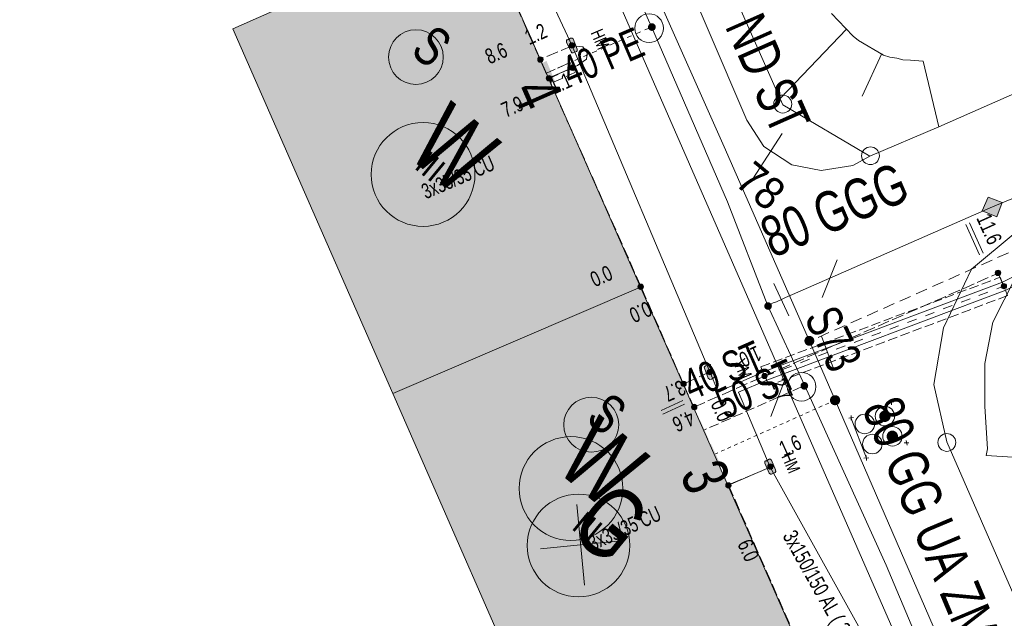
# Model space of a CAD drawing. Header units: metres. Extents: x -740 to 758, y -633 to 854.
# Tile 1039 of 1056: x 405 to 439, y 200 to 221. Entities that reach past the tile are written whole.
import ezdxf

# ---------------------------------------------------------------- set-up
doc = ezdxf.new("R2010")
doc.units = ezdxf.units.M
doc.header["$MEASUREMENT"] = 0
for name, pattern in [('125_125', [0.2496, 0.1248, -0.1248]), ('166_166', [0.3328, 0.1664, -0.1664]), ('333_125', [0.4576, 0.3328, -0.1248]), ('333_333', [0.6656, 0.3328, -0.3328]), ('416_125', [0.5408, 0.416, -0.1248]), ('416_208', [0.624, 0.416, -0.208])]:
    doc.linetypes.add(name, pattern=pattern)
for name, color, linetype in [('Gas.LOVION', 7, 'Continuous'), ('Grundkarte.LOVION', 7, 'Continuous'), ('Grundkarte_Text.LOVION', 7, 'Continuous'), ('Strom.LOVION', 7, 'Continuous'), ('StromBemass.LOVION', 7, 'Continuous'), ('Wasser.LOVION', 7, 'Continuous')]:
    doc.layers.add(name, color=color, linetype=linetype)
doc.styles.add('ERSTELLTER_STIL_1', font='arial.ttf')

msp = doc.modelspace()

# ---------------------------------------------------------------- hatches: boundary and pattern name
at = {"layer": 'Gas.LOVION', "linetype": 'Continuous', "lineweight": 13}
for points in [[(432.371, 209.959), (432.384, 209.977), (432.394, 209.996), (432.402, 210.016), (432.407, 210.038), (432.41, 210.059), (432.41, 210.081), (432.407, 210.102), (432.402, 210.124), (432.394, 210.144), (432.383, 210.163), (432.37, 210.18), (432.355, 210.196), (432.338, 210.21), (432.32, 210.222), (432.3, 210.231), (432.28, 210.237), (432.258, 210.241), (432.237, 210.243), (432.215, 210.241), (432.193, 210.237), (432.173, 210.23), (432.153, 210.221), (432.135, 210.209), (432.118, 210.195), (432.103, 210.179), (432.091, 210.162), (432.08, 210.143), (432.072, 210.122), (432.067, 210.101), (432.064, 210.08), (432.064, 210.058), (432.067, 210.036), (432.072, 210.015), (432.081, 209.995), (432.091, 209.976), (432.104, 209.959), (432.119, 209.943), (432.136, 209.929), (432.154, 209.917), (432.174, 209.908), (432.195, 209.901), (432.216, 209.897), (432.238, 209.896), (432.259, 209.898), (432.281, 209.902), (432.301, 209.909), (432.321, 209.918), (432.339, 209.93), (432.356, 209.944)], [(433.264, 207.885), (433.277, 207.902), (433.287, 207.922), (433.295, 207.942), (433.301, 207.963), (433.303, 207.985), (433.303, 208.006), (433.3, 208.028), (433.295, 208.049), (433.287, 208.069), (433.276, 208.088), (433.263, 208.106), (433.248, 208.122), (433.231, 208.136), (433.213, 208.147), (433.193, 208.157), (433.173, 208.163), (433.151, 208.167), (433.129, 208.169), (433.108, 208.167), (433.086, 208.163), (433.065, 208.156), (433.046, 208.147), (433.027, 208.135), (433.011, 208.121), (432.996, 208.105), (432.983, 208.088), (432.973, 208.068), (432.965, 208.048), (432.959, 208.027), (432.957, 208.005), (432.957, 207.984), (432.959, 207.962), (432.965, 207.941), (432.973, 207.921), (432.984, 207.901), (432.996, 207.884), (433.011, 207.868), (433.028, 207.854), (433.047, 207.843), (433.066, 207.833), (433.087, 207.827), (433.109, 207.823), (433.13, 207.821), (433.152, 207.823), (433.174, 207.827), (433.194, 207.834), (433.214, 207.843), (433.232, 207.855), (433.249, 207.869)], [(433.274, 207.888), (433.287, 207.906), (433.297, 207.925), (433.305, 207.946), (433.31, 207.967), (433.313, 207.988), (433.313, 208.01), (433.31, 208.032), (433.305, 208.053), (433.297, 208.073), (433.286, 208.093), (433.273, 208.11), (433.258, 208.126), (433.241, 208.14), (433.223, 208.152), (433.203, 208.161), (433.182, 208.168), (433.161, 208.172), (433.139, 208.173), (433.117, 208.171), (433.096, 208.167), (433.075, 208.16), (433.055, 208.151), (433.037, 208.139), (433.02, 208.125), (433.005, 208.109), (432.992, 208.092), (432.982, 208.072), (432.974, 208.052), (432.968, 208.031), (432.966, 208.009), (432.966, 207.987), (432.969, 207.966), (432.974, 207.945), (432.982, 207.924), (432.993, 207.905), (433.006, 207.888), (433.021, 207.872), (433.038, 207.858), (433.056, 207.846), (433.076, 207.837), (433.097, 207.83), (433.118, 207.826), (433.14, 207.825), (433.162, 207.826), (433.183, 207.83), (433.204, 207.837), (433.224, 207.847), (433.242, 207.858), (433.259, 207.872)], [(429.117, 205.789), (428.798, 206.482), (428.458, 206.331), (428.777, 205.638)]]:
    msp.add_hatch(color=7, dxfattribs=at).paths.add_polyline_path(points)
at = {"layer": 'Grundkarte.LOVION', "linetype": 'Continuous', "lineweight": 18}
for points in [[(417.691, 208.234), (426.343, 211.946), (420.678, 224.841), (415.586, 222.51), (412.102, 220.958)], [(426.343, 211.946), (417.691, 208.234), (423.172, 195.706), (431.812, 199.536)]]:
    msp.add_hatch(color=9, dxfattribs=at).paths.add_polyline_path(points)
at = {"layer": 'Strom.LOVION', "linetype": 'Continuous', "lineweight": 13}
for points in [[(423.762, 220.502), (423.914, 220.162), (423.93, 220.149), (423.933, 220.12), (423.991, 220.125), (424.106, 220.166), (424.132, 220.198), (424.126, 220.257), (423.988, 220.613), (423.956, 220.639), (423.897, 220.633), (423.799, 220.579), (423.783, 220.593), (423.757, 220.56)], [(423.343, 218.747), (422.923, 219.711), (422.724, 219.632), (423.144, 218.668)], [(428.57, 209.12), (428.708, 208.764), (428.756, 208.724), (428.815, 208.73), (428.913, 208.784), (428.926, 208.8), (428.955, 208.803), (428.95, 208.862), (428.798, 209.201), (428.782, 209.215), (428.779, 209.244), (428.721, 209.238), (428.606, 209.197), (428.567, 209.149)], [(430.683, 205.795), (430.834, 205.455), (430.883, 205.415), (430.912, 205.418), (431.039, 205.475), (431.066, 205.507), (431.06, 205.566), (430.909, 205.905), (430.86, 205.945), (430.831, 205.942), (430.72, 205.872), (430.704, 205.885), (430.677, 205.853)], [(429.623, 204.538), (429.204, 205.502), (428.992, 205.408), (429.411, 204.444)]]:
    msp.add_hatch(color=7, dxfattribs=at).paths.add_polyline_path(points)
at = {"layer": 'Strom.LOVION', "linetype": 'Continuous', "lineweight": 18}
for points in [[(435.029, 207.311), (435.044, 207.332), (435.056, 207.354), (435.065, 207.377), (435.071, 207.401), (435.074, 207.426), (435.074, 207.452), (435.071, 207.476), (435.064, 207.501), (435.055, 207.524), (435.043, 207.546), (435.028, 207.566), (435.011, 207.585), (434.991, 207.6), (434.97, 207.614), (434.947, 207.624), (434.923, 207.632), (434.899, 207.637), (434.874, 207.638), (434.849, 207.637), (434.824, 207.632), (434.8, 207.624), (434.777, 207.613), (434.756, 207.6), (434.737, 207.584), (434.72, 207.565), (434.705, 207.545), (434.693, 207.523), (434.684, 207.5), (434.678, 207.475), (434.675, 207.45), (434.675, 207.425), (434.678, 207.4), (434.684, 207.376), (434.694, 207.353), (434.706, 207.331), (434.721, 207.31), (434.738, 207.292), (434.757, 207.276), (434.779, 207.263), (434.801, 207.252), (434.825, 207.244), (434.85, 207.24), (434.875, 207.238), (434.9, 207.24), (434.925, 207.245), (434.949, 207.253), (434.971, 207.263), (434.992, 207.277), (435.012, 207.293)], [(434.931, 207.392), (434.936, 207.399), (434.94, 207.407), (434.944, 207.415), (434.946, 207.424), (434.947, 207.432), (434.947, 207.441), (434.946, 207.45), (434.943, 207.459), (434.94, 207.467), (434.936, 207.475), (434.931, 207.482), (434.925, 207.488), (434.918, 207.494), (434.91, 207.498), (434.902, 207.502), (434.894, 207.505), (434.885, 207.507), (434.876, 207.507), (434.867, 207.506), (434.859, 207.505), (434.85, 207.502), (434.842, 207.498), (434.835, 207.493), (434.828, 207.488), (434.822, 207.481), (434.817, 207.474), (434.813, 207.466), (434.809, 207.458), (434.807, 207.45), (434.806, 207.441), (434.806, 207.432), (434.807, 207.423), (434.81, 207.415), (434.813, 207.406), (434.817, 207.399), (434.822, 207.391), (434.828, 207.385), (434.835, 207.379), (434.843, 207.375), (434.851, 207.371), (434.859, 207.368), (434.868, 207.367), (434.877, 207.366), (434.886, 207.367), (434.894, 207.368), (434.903, 207.371), (434.911, 207.375), (434.918, 207.38), (434.925, 207.385)], [(435.288, 206.609), (435.302, 206.629), (435.314, 206.651), (435.324, 206.675), (435.33, 206.699), (435.333, 206.724), (435.333, 206.749), (435.329, 206.774), (435.323, 206.798), (435.314, 206.821), (435.302, 206.843), (435.287, 206.863), (435.27, 206.881), (435.25, 206.897), (435.229, 206.911), (435.206, 206.921), (435.183, 206.929), (435.158, 206.934), (435.133, 206.935), (435.108, 206.933), (435.083, 206.929), (435.06, 206.921), (435.037, 206.91), (435.016, 206.897), (434.997, 206.881), (434.98, 206.862), (434.965, 206.842), (434.953, 206.82), (434.944, 206.797), (434.938, 206.772), (434.935, 206.747), (434.935, 206.722), (434.938, 206.698), (434.944, 206.673), (434.953, 206.65), (434.966, 206.628), (434.98, 206.608), (434.998, 206.59), (435.017, 206.574), (435.038, 206.561), (435.061, 206.55), (435.085, 206.542), (435.109, 206.538), (435.134, 206.536), (435.159, 206.538), (435.184, 206.543), (435.208, 206.55), (435.23, 206.561), (435.251, 206.575), (435.271, 206.591)], [(435.187, 206.688), (435.192, 206.695), (435.196, 206.703), (435.199, 206.711), (435.201, 206.72), (435.203, 206.729), (435.202, 206.737), (435.201, 206.746), (435.199, 206.755), (435.196, 206.763), (435.192, 206.77), (435.186, 206.777), (435.18, 206.784), (435.174, 206.789), (435.166, 206.794), (435.158, 206.798), (435.15, 206.8), (435.141, 206.802), (435.133, 206.803), (435.124, 206.802), (435.115, 206.8), (435.107, 206.798), (435.099, 206.794), (435.092, 206.789), (435.085, 206.783), (435.079, 206.777), (435.074, 206.77), (435.069, 206.762), (435.066, 206.754), (435.064, 206.746), (435.063, 206.737), (435.063, 206.728), (435.064, 206.719), (435.066, 206.711), (435.07, 206.703), (435.074, 206.695), (435.079, 206.688), (435.085, 206.682), (435.092, 206.676), (435.099, 206.671), (435.107, 206.668), (435.116, 206.665), (435.124, 206.663), (435.133, 206.663), (435.142, 206.663), (435.15, 206.665), (435.159, 206.668), (435.167, 206.672), (435.174, 206.676), (435.181, 206.682)]]:
    msp.add_hatch(color=150, dxfattribs=at).paths.add_polyline_path(points)
at = {"layer": 'StromBemass.LOVION', "linetype": 'Continuous', "lineweight": 13}
for points in [[(424.018, 220.321), (424.025, 220.331), (424.031, 220.342), (424.035, 220.353), (424.038, 220.364), (424.04, 220.376), (424.04, 220.388), (424.038, 220.4), (424.035, 220.411), (424.031, 220.422), (424.025, 220.433), (424.018, 220.442), (424.01, 220.451), (424.001, 220.459), (423.991, 220.465), (423.98, 220.47), (423.968, 220.474), (423.957, 220.476), (423.945, 220.477), (423.933, 220.476), (423.921, 220.473), (423.91, 220.47), (423.899, 220.465), (423.889, 220.458), (423.88, 220.451), (423.872, 220.442), (423.865, 220.432), (423.859, 220.422), (423.855, 220.411), (423.852, 220.399), (423.85, 220.387), (423.85, 220.375), (423.852, 220.364), (423.855, 220.352), (423.859, 220.341), (423.865, 220.331), (423.872, 220.321), (423.88, 220.312), (423.89, 220.305), (423.9, 220.298), (423.91, 220.293), (423.922, 220.29), (423.933, 220.288), (423.945, 220.287), (423.957, 220.288), (423.969, 220.29), (423.98, 220.294), (423.991, 220.299), (424.001, 220.305), (424.01, 220.313)], [(422.917, 219.832), (422.923, 219.841), (422.929, 219.852), (422.933, 219.863), (422.936, 219.874), (422.938, 219.886), (422.938, 219.898), (422.936, 219.909), (422.933, 219.921), (422.929, 219.932), (422.923, 219.942), (422.916, 219.951), (422.908, 219.96), (422.899, 219.968), (422.889, 219.974), (422.878, 219.979), (422.867, 219.982), (422.856, 219.985), (422.844, 219.985), (422.832, 219.985), (422.82, 219.982), (422.809, 219.979), (422.799, 219.974), (422.789, 219.967), (422.78, 219.96), (422.772, 219.951), (422.765, 219.941), (422.759, 219.931), (422.755, 219.92), (422.752, 219.909), (422.75, 219.897), (422.75, 219.885), (422.752, 219.874), (422.755, 219.862), (422.759, 219.851), (422.765, 219.841), (422.772, 219.831), (422.78, 219.823), (422.789, 219.815), (422.799, 219.809), (422.81, 219.804), (422.821, 219.8), (422.833, 219.798), (422.844, 219.797), (422.856, 219.798), (422.868, 219.801), (422.879, 219.804), (422.89, 219.809), (422.899, 219.816), (422.909, 219.823)], [(424.031, 219.542), (424.038, 219.552), (424.044, 219.562), (424.048, 219.573), (424.051, 219.584), (424.052, 219.596), (424.052, 219.608), (424.051, 219.619), (424.048, 219.631), (424.043, 219.642), (424.038, 219.652), (424.031, 219.662), (424.023, 219.67), (424.014, 219.678), (424.004, 219.684), (423.993, 219.689), (423.982, 219.692), (423.97, 219.695), (423.958, 219.695), (423.947, 219.695), (423.935, 219.692), (423.924, 219.689), (423.913, 219.684), (423.903, 219.677), (423.894, 219.67), (423.886, 219.661), (423.879, 219.652), (423.874, 219.641), (423.869, 219.63), (423.867, 219.619), (423.865, 219.607), (423.865, 219.595), (423.867, 219.584), (423.87, 219.572), (423.874, 219.561), (423.88, 219.551), (423.887, 219.542), (423.895, 219.533), (423.904, 219.526), (423.914, 219.519), (423.924, 219.514), (423.936, 219.511), (423.947, 219.508), (423.959, 219.508), (423.971, 219.509), (423.982, 219.511), (423.994, 219.514), (424.004, 219.52), (424.014, 219.526), (424.023, 219.533)], [(423.22, 219.178), (423.227, 219.187), (423.233, 219.198), (423.237, 219.209), (423.24, 219.22), (423.241, 219.232), (423.241, 219.244), (423.24, 219.256), (423.237, 219.268), (423.232, 219.279), (423.227, 219.289), (423.22, 219.299), (423.211, 219.307), (423.202, 219.315), (423.192, 219.321), (423.181, 219.326), (423.17, 219.33), (423.158, 219.332), (423.146, 219.333), (423.134, 219.332), (423.123, 219.33), (423.111, 219.326), (423.101, 219.321), (423.091, 219.315), (423.081, 219.307), (423.073, 219.298), (423.066, 219.289), (423.061, 219.278), (423.056, 219.267), (423.053, 219.255), (423.052, 219.244), (423.052, 219.232), (423.053, 219.22), (423.056, 219.208), (423.061, 219.197), (423.067, 219.187), (423.074, 219.177), (423.082, 219.168), (423.091, 219.161), (423.101, 219.155), (423.112, 219.149), (423.123, 219.146), (423.135, 219.144), (423.147, 219.143), (423.159, 219.144), (423.171, 219.146), (423.182, 219.15), (423.193, 219.155), (423.203, 219.161), (423.212, 219.169)], [(438.898, 212.382), (438.905, 212.392), (438.911, 212.402), (438.915, 212.413), (438.918, 212.425), (438.92, 212.437), (438.92, 212.449), (438.918, 212.46), (438.915, 212.472), (438.911, 212.483), (438.905, 212.494), (438.898, 212.503), (438.89, 212.512), (438.88, 212.52), (438.87, 212.526), (438.859, 212.531), (438.848, 212.535), (438.836, 212.537), (438.824, 212.538), (438.812, 212.537), (438.801, 212.534), (438.789, 212.531), (438.778, 212.526), (438.768, 212.519), (438.759, 212.512), (438.751, 212.503), (438.744, 212.493), (438.738, 212.483), (438.734, 212.471), (438.731, 212.46), (438.73, 212.448), (438.73, 212.436), (438.731, 212.424), (438.734, 212.413), (438.739, 212.402), (438.744, 212.391), (438.751, 212.381), (438.76, 212.373), (438.769, 212.365), (438.779, 212.359), (438.79, 212.354), (438.801, 212.35), (438.813, 212.348), (438.825, 212.347), (438.837, 212.348), (438.849, 212.35), (438.86, 212.354), (438.871, 212.359), (438.881, 212.366), (438.89, 212.373)], [(438.9, 212.382), (438.907, 212.391), (438.913, 212.402), (438.917, 212.413), (438.92, 212.424), (438.921, 212.436), (438.921, 212.448), (438.92, 212.46), (438.917, 212.471), (438.912, 212.482), (438.906, 212.493), (438.899, 212.502), (438.891, 212.511), (438.882, 212.519), (438.872, 212.525), (438.861, 212.53), (438.85, 212.534), (438.838, 212.536), (438.826, 212.536), (438.815, 212.536), (438.803, 212.533), (438.792, 212.53), (438.781, 212.525), (438.771, 212.518), (438.762, 212.511), (438.754, 212.502), (438.747, 212.492), (438.741, 212.482), (438.737, 212.471), (438.734, 212.459), (438.732, 212.447), (438.732, 212.436), (438.734, 212.424), (438.737, 212.412), (438.741, 212.401), (438.747, 212.391), (438.754, 212.381), (438.762, 212.373), (438.771, 212.365), (438.781, 212.359), (438.792, 212.354), (438.803, 212.35), (438.815, 212.348), (438.827, 212.347), (438.839, 212.348), (438.851, 212.35), (438.862, 212.354), (438.873, 212.359), (438.883, 212.365), (438.892, 212.373)], [(426.417, 211.9), (426.424, 211.909), (426.43, 211.92), (426.434, 211.931), (426.437, 211.942), (426.439, 211.954), (426.439, 211.966), (426.437, 211.977), (426.434, 211.989), (426.43, 212), (426.424, 212.01), (426.417, 212.019), (426.409, 212.028), (426.4, 212.035), (426.39, 212.042), (426.379, 212.047), (426.368, 212.05), (426.356, 212.053), (426.345, 212.053), (426.333, 212.052), (426.321, 212.05), (426.31, 212.047), (426.3, 212.041), (426.29, 212.035), (426.281, 212.028), (426.273, 212.019), (426.266, 212.009), (426.26, 211.999), (426.256, 211.988), (426.253, 211.977), (426.251, 211.965), (426.251, 211.953), (426.253, 211.942), (426.256, 211.93), (426.26, 211.919), (426.266, 211.909), (426.273, 211.899), (426.281, 211.891), (426.29, 211.883), (426.3, 211.877), (426.311, 211.872), (426.322, 211.869), (426.334, 211.866), (426.345, 211.866), (426.357, 211.866), (426.369, 211.869), (426.38, 211.872), (426.39, 211.877), (426.4, 211.884), (426.409, 211.891)], [(426.421, 211.899), (426.428, 211.909), (426.434, 211.92), (426.438, 211.931), (426.441, 211.942), (426.442, 211.954), (426.442, 211.966), (426.441, 211.977), (426.438, 211.989), (426.433, 212), (426.428, 212.01), (426.421, 212.02), (426.413, 212.028), (426.403, 212.036), (426.393, 212.042), (426.383, 212.047), (426.371, 212.051), (426.36, 212.053), (426.348, 212.054), (426.336, 212.053), (426.324, 212.051), (426.313, 212.047), (426.302, 212.042), (426.292, 212.036), (426.283, 212.028), (426.275, 212.019), (426.268, 212.01), (426.263, 211.999), (426.258, 211.988), (426.255, 211.977), (426.254, 211.965), (426.254, 211.953), (426.255, 211.941), (426.258, 211.93), (426.263, 211.919), (426.269, 211.909), (426.276, 211.899), (426.284, 211.89), (426.293, 211.883), (426.303, 211.877), (426.314, 211.872), (426.325, 211.868), (426.337, 211.866), (426.348, 211.865), (426.36, 211.866), (426.372, 211.868), (426.383, 211.872), (426.394, 211.877), (426.404, 211.883), (426.413, 211.891)], [(439.103, 211.918), (439.11, 211.927), (439.116, 211.938), (439.12, 211.949), (439.123, 211.96), (439.124, 211.972), (439.124, 211.984), (439.123, 211.996), (439.12, 212.007), (439.115, 212.018), (439.11, 212.028), (439.103, 212.038), (439.094, 212.046), (439.085, 212.054), (439.075, 212.06), (439.065, 212.065), (439.053, 212.069), (439.042, 212.071), (439.03, 212.072), (439.018, 212.071), (439.007, 212.069), (438.995, 212.065), (438.985, 212.06), (438.975, 212.054), (438.966, 212.046), (438.957, 212.037), (438.951, 212.028), (438.945, 212.017), (438.941, 212.006), (438.938, 211.995), (438.936, 211.983), (438.936, 211.971), (438.938, 211.96), (438.941, 211.948), (438.945, 211.937), (438.951, 211.927), (438.958, 211.917), (438.966, 211.909), (438.975, 211.901), (438.985, 211.895), (438.996, 211.89), (439.007, 211.886), (439.019, 211.884), (439.031, 211.883), (439.042, 211.884), (439.054, 211.886), (439.065, 211.89), (439.076, 211.895), (439.086, 211.902), (439.095, 211.909)], [(428.831, 208.918), (428.838, 208.928), (428.844, 208.938), (428.848, 208.949), (428.851, 208.961), (428.852, 208.972), (428.852, 208.984), (428.851, 208.996), (428.848, 209.007), (428.843, 209.018), (428.838, 209.028), (428.831, 209.038), (428.823, 209.047), (428.813, 209.054), (428.803, 209.06), (428.793, 209.065), (428.782, 209.069), (428.77, 209.071), (428.758, 209.072), (428.746, 209.071), (428.735, 209.069), (428.724, 209.065), (428.713, 209.06), (428.703, 209.054), (428.694, 209.046), (428.686, 209.038), (428.679, 209.028), (428.673, 209.018), (428.669, 209.007), (428.666, 208.995), (428.665, 208.983), (428.665, 208.972), (428.666, 208.96), (428.669, 208.949), (428.674, 208.938), (428.679, 208.927), (428.686, 208.918), (428.694, 208.909), (428.704, 208.902), (428.713, 208.895), (428.724, 208.89), (428.735, 208.887), (428.747, 208.885), (428.759, 208.884), (428.771, 208.885), (428.782, 208.887), (428.793, 208.891), (428.804, 208.896), (428.814, 208.902), (428.823, 208.91)], [(430.742, 208.784), (430.749, 208.793), (430.755, 208.803), (430.759, 208.814), (430.762, 208.825), (430.763, 208.837), (430.763, 208.848), (430.762, 208.86), (430.759, 208.871), (430.754, 208.882), (430.749, 208.892), (430.742, 208.901), (430.734, 208.909), (430.725, 208.917), (430.715, 208.923), (430.705, 208.928), (430.694, 208.931), (430.683, 208.933), (430.671, 208.934), (430.659, 208.933), (430.648, 208.931), (430.637, 208.928), (430.627, 208.923), (430.617, 208.916), (430.608, 208.909), (430.6, 208.901), (430.593, 208.891), (430.588, 208.881), (430.584, 208.87), (430.581, 208.859), (430.58, 208.848), (430.58, 208.836), (430.581, 208.825), (430.584, 208.813), (430.588, 208.803), (430.594, 208.793), (430.601, 208.783), (430.609, 208.775), (430.617, 208.768), (430.627, 208.761), (430.638, 208.757), (430.649, 208.753), (430.66, 208.751), (430.672, 208.75), (430.683, 208.751), (430.694, 208.753), (430.705, 208.757), (430.716, 208.762), (430.726, 208.768), (430.734, 208.775)], [(430.742, 208.784), (430.749, 208.793), (430.755, 208.803), (430.759, 208.814), (430.762, 208.825), (430.763, 208.837), (430.763, 208.848), (430.762, 208.86), (430.759, 208.871), (430.754, 208.882), (430.749, 208.892), (430.742, 208.901), (430.734, 208.909), (430.725, 208.917), (430.715, 208.923), (430.705, 208.928), (430.694, 208.931), (430.683, 208.933), (430.671, 208.934), (430.659, 208.933), (430.648, 208.931), (430.637, 208.928), (430.627, 208.923), (430.617, 208.916), (430.608, 208.909), (430.6, 208.901), (430.593, 208.891), (430.588, 208.881), (430.584, 208.87), (430.581, 208.859), (430.58, 208.848), (430.58, 208.836), (430.581, 208.825), (430.584, 208.813), (430.588, 208.803), (430.594, 208.793), (430.601, 208.783), (430.609, 208.775), (430.617, 208.768), (430.627, 208.761), (430.638, 208.757), (430.649, 208.753), (430.66, 208.751), (430.672, 208.75), (430.683, 208.751), (430.694, 208.753), (430.705, 208.757), (430.716, 208.762), (430.726, 208.768), (430.734, 208.775)], [(427.919, 208.509), (427.926, 208.519), (427.932, 208.529), (427.936, 208.54), (427.939, 208.551), (427.94, 208.563), (427.94, 208.575), (427.939, 208.586), (427.936, 208.598), (427.932, 208.609), (427.926, 208.619), (427.919, 208.628), (427.911, 208.637), (427.902, 208.644), (427.892, 208.651), (427.881, 208.656), (427.87, 208.659), (427.859, 208.661), (427.847, 208.662), (427.835, 208.661), (427.824, 208.659), (427.812, 208.655), (427.802, 208.65), (427.792, 208.644), (427.783, 208.636), (427.775, 208.628), (427.768, 208.618), (427.762, 208.608), (427.758, 208.597), (427.755, 208.586), (427.754, 208.574), (427.754, 208.562), (427.755, 208.551), (427.758, 208.539), (427.763, 208.528), (427.768, 208.518), (427.775, 208.509), (427.783, 208.5), (427.792, 208.493), (427.802, 208.486), (427.813, 208.481), (427.824, 208.478), (427.836, 208.476), (427.847, 208.475), (427.859, 208.476), (427.871, 208.478), (427.882, 208.482), (427.892, 208.487), (427.902, 208.493), (427.911, 208.5)], [(428.288, 207.696), (428.295, 207.706), (428.301, 207.716), (428.305, 207.727), (428.308, 207.739), (428.31, 207.751), (428.31, 207.763), (428.308, 207.775), (428.305, 207.786), (428.301, 207.797), (428.295, 207.808), (428.288, 207.817), (428.28, 207.826), (428.271, 207.834), (428.26, 207.84), (428.25, 207.845), (428.238, 207.849), (428.226, 207.851), (428.215, 207.852), (428.203, 207.851), (428.191, 207.849), (428.18, 207.845), (428.169, 207.84), (428.159, 207.833), (428.149, 207.826), (428.141, 207.817), (428.134, 207.807), (428.129, 207.797), (428.124, 207.786), (428.121, 207.774), (428.12, 207.762), (428.12, 207.75), (428.121, 207.738), (428.124, 207.727), (428.129, 207.716), (428.135, 207.705), (428.142, 207.696), (428.15, 207.687), (428.159, 207.679), (428.169, 207.673), (428.18, 207.668), (428.191, 207.664), (428.203, 207.662), (428.215, 207.661), (428.227, 207.662), (428.239, 207.664), (428.25, 207.668), (428.261, 207.673), (428.271, 207.68), (428.28, 207.687)], [(428.289, 207.7), (428.296, 207.709), (428.302, 207.72), (428.306, 207.731), (428.309, 207.742), (428.311, 207.754), (428.311, 207.766), (428.309, 207.778), (428.306, 207.789), (428.302, 207.801), (428.296, 207.811), (428.289, 207.821), (428.281, 207.829), (428.272, 207.837), (428.262, 207.843), (428.251, 207.848), (428.239, 207.852), (428.228, 207.854), (428.216, 207.855), (428.204, 207.854), (428.192, 207.852), (428.181, 207.848), (428.17, 207.843), (428.16, 207.836), (428.151, 207.829), (428.143, 207.82), (428.136, 207.81), (428.13, 207.8), (428.126, 207.789), (428.123, 207.777), (428.122, 207.766), (428.122, 207.754), (428.123, 207.742), (428.126, 207.73), (428.131, 207.719), (428.136, 207.709), (428.143, 207.699), (428.152, 207.691), (428.161, 207.683), (428.171, 207.677), (428.182, 207.672), (428.193, 207.668), (428.205, 207.666), (428.216, 207.665), (428.228, 207.666), (428.24, 207.668), (428.251, 207.672), (428.262, 207.677), (428.272, 207.683), (428.281, 207.691)], [(430.952, 205.62), (430.959, 205.63), (430.964, 205.64), (430.969, 205.652), (430.972, 205.663), (430.973, 205.675), (430.973, 205.687), (430.972, 205.699), (430.969, 205.71), (430.964, 205.722), (430.958, 205.732), (430.951, 205.742), (430.943, 205.75), (430.934, 205.758), (430.924, 205.764), (430.913, 205.77), (430.901, 205.773), (430.89, 205.775), (430.878, 205.776), (430.866, 205.775), (430.854, 205.773), (430.843, 205.769), (430.832, 205.764), (430.822, 205.758), (430.812, 205.75), (430.804, 205.741), (430.797, 205.732), (430.791, 205.721), (430.787, 205.71), (430.784, 205.698), (430.783, 205.686), (430.783, 205.674), (430.784, 205.663), (430.787, 205.651), (430.792, 205.64), (430.798, 205.629), (430.805, 205.62), (430.813, 205.611), (430.822, 205.603), (430.832, 205.597), (430.843, 205.592), (430.855, 205.588), (430.866, 205.586), (430.878, 205.585), (430.89, 205.586), (430.902, 205.588), (430.913, 205.592), (430.924, 205.597), (430.934, 205.604), (430.943, 205.611)], [(429.48, 204.963), (429.487, 204.972), (429.493, 204.982), (429.497, 204.993), (429.5, 205.004), (429.501, 205.016), (429.501, 205.027), (429.5, 205.039), (429.497, 205.05), (429.492, 205.061), (429.487, 205.071), (429.48, 205.08), (429.472, 205.088), (429.463, 205.096), (429.453, 205.102), (429.443, 205.107), (429.432, 205.11), (429.42, 205.112), (429.409, 205.113), (429.397, 205.112), (429.386, 205.11), (429.375, 205.107), (429.365, 205.102), (429.355, 205.095), (429.346, 205.088), (429.338, 205.08), (429.331, 205.07), (429.326, 205.06), (429.322, 205.049), (429.319, 205.038), (429.317, 205.027), (429.317, 205.015), (429.319, 205.004), (429.322, 204.992), (429.326, 204.982), (429.332, 204.972), (429.339, 204.962), (429.346, 204.954), (429.355, 204.947), (429.365, 204.94), (429.376, 204.935), (429.387, 204.932), (429.398, 204.93), (429.41, 204.929), (429.421, 204.93), (429.432, 204.932), (429.443, 204.936), (429.454, 204.941), (429.464, 204.947), (429.472, 204.954)], [(429.482, 204.966), (429.489, 204.975), (429.494, 204.985), (429.499, 204.996), (429.501, 205.007), (429.503, 205.019), (429.503, 205.031), (429.501, 205.042), (429.498, 205.053), (429.494, 205.064), (429.489, 205.074), (429.482, 205.084), (429.474, 205.092), (429.465, 205.1), (429.455, 205.106), (429.444, 205.111), (429.433, 205.114), (429.422, 205.116), (429.41, 205.117), (429.399, 205.116), (429.387, 205.114), (429.376, 205.11), (429.366, 205.106), (429.356, 205.099), (429.347, 205.092), (429.339, 205.083), (429.332, 205.074), (429.327, 205.064), (429.322, 205.053), (429.32, 205.042), (429.318, 205.03), (429.318, 205.018), (429.32, 205.007), (429.323, 204.996), (429.327, 204.985), (429.333, 204.975), (429.339, 204.965), (429.347, 204.957), (429.356, 204.949), (429.366, 204.943), (429.377, 204.938), (429.388, 204.935), (429.399, 204.933), (429.411, 204.932), (429.422, 204.933), (429.434, 204.935), (429.445, 204.939), (429.455, 204.944), (429.465, 204.95), (429.474, 204.957)]]:
    msp.add_hatch(color=7, dxfattribs=at).paths.add_polyline_path(points)
at = {"layer": 'Wasser.LOVION', "linetype": 'Continuous', "lineweight": 13}
for points in [[(426.84, 220.939), (426.85, 220.953), (426.858, 220.968), (426.864, 220.983), (426.868, 221), (426.87, 221.016), (426.87, 221.033), (426.868, 221.049), (426.864, 221.066), (426.858, 221.081), (426.85, 221.096), (426.84, 221.109), (426.828, 221.122), (426.815, 221.132), (426.801, 221.141), (426.786, 221.148), (426.77, 221.153), (426.754, 221.156), (426.737, 221.157), (426.72, 221.156), (426.704, 221.153), (426.688, 221.148), (426.673, 221.141), (426.659, 221.132), (426.646, 221.121), (426.634, 221.109), (426.624, 221.095), (426.616, 221.08), (426.61, 221.065), (426.606, 221.049), (426.604, 221.032), (426.604, 221.015), (426.606, 220.999), (426.611, 220.982), (426.617, 220.967), (426.625, 220.952), (426.635, 220.939), (426.646, 220.927), (426.659, 220.916), (426.673, 220.907), (426.689, 220.9), (426.705, 220.895), (426.721, 220.892), (426.738, 220.891), (426.754, 220.892), (426.771, 220.895), (426.787, 220.9), (426.802, 220.907), (426.816, 220.916), (426.829, 220.927)], [(426.842, 220.94), (426.852, 220.954), (426.86, 220.969), (426.866, 220.984), (426.871, 221.001), (426.873, 221.017), (426.873, 221.034), (426.87, 221.051), (426.866, 221.067), (426.86, 221.083), (426.852, 221.097), (426.842, 221.111), (426.83, 221.123), (426.817, 221.134), (426.803, 221.143), (426.788, 221.15), (426.772, 221.155), (426.755, 221.158), (426.739, 221.159), (426.722, 221.158), (426.705, 221.155), (426.689, 221.149), (426.674, 221.142), (426.66, 221.133), (426.647, 221.122), (426.636, 221.11), (426.626, 221.097), (426.618, 221.082), (426.612, 221.066), (426.607, 221.05), (426.605, 221.033), (426.605, 221.016), (426.608, 221), (426.612, 220.983), (426.618, 220.968), (426.626, 220.953), (426.636, 220.94), (426.648, 220.927), (426.661, 220.917), (426.675, 220.908), (426.69, 220.901), (426.706, 220.895), (426.723, 220.892), (426.739, 220.891), (426.756, 220.892), (426.773, 220.896), (426.789, 220.901), (426.804, 220.908), (426.818, 220.917), (426.831, 220.928)], [(423.348, 219.146), (423.058, 219.842), (422.705, 219.674), (423.008, 218.995)], [(438.479, 215.084), (438.274, 214.606), (438.782, 214.404), (438.97, 214.895)], [(430.897, 211.2), (430.907, 211.213), (430.915, 211.228), (430.921, 211.243), (430.925, 211.259), (430.927, 211.276), (430.927, 211.292), (430.925, 211.309), (430.921, 211.325), (430.915, 211.34), (430.907, 211.355), (430.897, 211.368), (430.885, 211.38), (430.873, 211.391), (430.859, 211.4), (430.844, 211.407), (430.828, 211.412), (430.811, 211.415), (430.795, 211.416), (430.778, 211.415), (430.762, 211.412), (430.746, 211.406), (430.731, 211.399), (430.717, 211.39), (430.705, 211.38), (430.693, 211.368), (430.684, 211.354), (430.676, 211.34), (430.67, 211.324), (430.665, 211.308), (430.663, 211.292), (430.664, 211.275), (430.666, 211.259), (430.67, 211.243), (430.676, 211.227), (430.684, 211.213), (430.694, 211.199), (430.705, 211.187), (430.718, 211.177), (430.732, 211.168), (430.747, 211.161), (430.763, 211.156), (430.779, 211.153), (430.796, 211.152), (430.812, 211.153), (430.829, 211.156), (430.844, 211.161), (430.859, 211.168), (430.873, 211.177), (430.886, 211.188)], [(432.165, 208.413), (432.175, 208.426), (432.183, 208.441), (432.189, 208.457), (432.193, 208.473), (432.195, 208.49), (432.195, 208.506), (432.193, 208.523), (432.189, 208.539), (432.183, 208.555), (432.175, 208.569), (432.165, 208.583), (432.153, 208.595), (432.14, 208.606), (432.126, 208.615), (432.111, 208.622), (432.095, 208.627), (432.079, 208.63), (432.062, 208.631), (432.045, 208.63), (432.029, 208.627), (432.013, 208.621), (431.998, 208.614), (431.984, 208.605), (431.971, 208.594), (431.959, 208.582), (431.95, 208.569), (431.942, 208.554), (431.935, 208.538), (431.931, 208.522), (431.929, 208.505), (431.929, 208.489), (431.932, 208.472), (431.936, 208.456), (431.942, 208.44), (431.95, 208.426), (431.96, 208.412), (431.971, 208.4), (431.984, 208.389), (431.999, 208.38), (432.014, 208.373), (432.03, 208.368), (432.046, 208.365), (432.063, 208.364), (432.08, 208.365), (432.096, 208.368), (432.112, 208.374), (432.127, 208.381), (432.141, 208.39), (432.154, 208.401)], [(432.165, 208.413), (432.175, 208.426), (432.183, 208.441), (432.189, 208.457), (432.193, 208.473), (432.195, 208.49), (432.195, 208.506), (432.193, 208.523), (432.189, 208.539), (432.183, 208.555), (432.175, 208.569), (432.165, 208.583), (432.153, 208.595), (432.14, 208.606), (432.126, 208.615), (432.111, 208.622), (432.095, 208.627), (432.079, 208.63), (432.062, 208.631), (432.045, 208.63), (432.029, 208.627), (432.013, 208.621), (431.998, 208.614), (431.984, 208.605), (431.971, 208.594), (431.959, 208.582), (431.95, 208.569), (431.942, 208.554), (431.935, 208.538), (431.931, 208.522), (431.929, 208.505), (431.929, 208.489), (431.932, 208.472), (431.936, 208.456), (431.942, 208.44), (431.95, 208.426), (431.96, 208.412), (431.971, 208.4), (431.984, 208.389), (431.999, 208.38), (432.014, 208.373), (432.03, 208.368), (432.046, 208.365), (432.063, 208.364), (432.08, 208.365), (432.096, 208.368), (432.112, 208.374), (432.127, 208.381), (432.141, 208.39), (432.154, 208.401)], [(428.725, 206.623), (428.422, 207.303), (428.082, 207.151), (428.385, 206.471)]]:
    msp.add_hatch(color=7, dxfattribs=at).paths.add_polyline_path(points)

# ---------------------------------------------------------------- linework, layer by layer
at = {"layer": 'Gas.LOVION', "color": 5, "linetype": '416_208', "lineweight": 18}
msp.add_lwpolyline([(473.139, 228.329), (464.249, 224.327), (462.603, 223.634), (445.177, 215.798), (444.893, 215.681), (432.247, 210.056)], dxfattribs=at)
at = {"layer": 'Gas.LOVION', "color": 5, "linetype": 'Continuous', "lineweight": 18}
for points in [[(432.247, 210.056), (429.263, 216.843), (426.875, 222.225), (425.548, 223.1)], [(465.815, 215.717), (469.469, 207.976), (472.076, 201.714), (472.482, 200.734), (472.934, 199.744), (476.115, 192.902), (476.61, 191.768), (476.745, 191.442), (483.392, 175.451), (483.981, 174.268), (486.663, 168.752), (490.29, 160.52), (497.396, 144.368), (474.589, 132.178), (467.687, 128.858), (461.448, 143.248), (451.633, 165.637), (444.785, 181.416), (444.104, 182.945), (438.518, 195.64), (437.436, 198.091), (433.142, 208.001), (432.247, 210.056)]]:
    msp.add_lwpolyline(points, dxfattribs=at)
at = {"layer": 'Gas.LOVION', "color": 5, "linetype": '125_125', "lineweight": 18}
msp.add_lwpolyline([(433.142, 208.001), (428.965, 206.129)], dxfattribs=at)
at = {"layer": 'Gas.LOVION', "color": 1, "linetype": 'Continuous', "lineweight": 18}
for points in [[(424.115, 204.354), (424.389, 201.544)], [(422.847, 202.812), (425.657, 203.087)]]:
    msp.add_lwpolyline(points, dxfattribs=at)
at = {"layer": 'Gas.LOVION', "color": 5, "linetype": 'Continuous', "lineweight": 18}
msp.add_circle((424.177, 202.925), 1.79, dxfattribs=at)
at = {"layer": 'Grundkarte.LOVION', "color": 253, "linetype": 'Continuous', "lineweight": 18}
for points in [[(464.366, 133.203), (423.71, 226.172), (423.541, 226.096), (421.787, 230.121), (401.174, 277.11)], [(401.174, 277.11), (421.787, 230.121), (423.541, 226.096), (423.71, 226.172), (464.366, 133.203), (464.962, 131.636), (464.841, 129.851), (449.51, 123.12), (440.252, 144.352), (424.112, 137.425)], [(501.907, 245.905), (485.21, 238.628), (483.394, 237.859), (475.571, 234.434), (469.363, 231.729), (461.195, 228.211), (459.299, 227.346), (445.857, 221.539), (444.015, 220.738), (436.76, 217.546), (434.349, 216.512), (431.306, 218.313), (425.388, 231.685), (422.645, 237.978), (423.714, 239.738), (424.702, 240.219), (422.418, 245.434)], [(422.418, 245.434), (424.702, 240.219), (423.714, 239.738), (422.645, 237.978), (425.388, 231.685), (431.306, 218.313), (434.349, 216.512), (436.76, 217.546), (444.015, 220.738), (445.857, 221.539), (459.299, 227.346), (461.195, 228.211), (469.363, 231.729), (475.571, 234.434), (483.394, 237.859), (485.21, 238.628), (501.907, 245.905)], [(492.134, 147.859), (474.885, 187.344), (461.608, 217.641), (460.238, 219.251), (458.116, 220.403), (455.951, 220.782), (454, 220.178), (439.427, 213.846), (437.897, 212.574), (436.915, 210.527), (436.577, 208.543), (437.038, 206.549), (445.949, 186.14), (446.436, 185.094), (447.842, 181.892), (450.169, 176.533), (453.518, 168.88)]]:
    msp.add_lwpolyline(points, dxfattribs=at)
at = {"layer": 'Grundkarte.LOVION', "color": 8, "linetype": 'Continuous', "lineweight": 18}
for points in [[(501.907, 245.905), (485.21, 238.628), (483.394, 237.859), (475.571, 234.434), (469.363, 231.729), (461.195, 228.211), (459.299, 227.346), (445.857, 221.539), (444.015, 220.738), (436.76, 217.546), (434.349, 216.512), (431.306, 218.313), (425.388, 231.685), (515.054, 270.747)], [(375.711, 246.128), (379.249, 236.543), (388.329, 215.619), (421.787, 230.121), (423.541, 226.096), (423.71, 226.172), (464.366, 133.203), (464.962, 131.636), (464.841, 129.851), (449.51, 123.12), (440.252, 144.352), (424.112, 137.425)], [(464.366, 133.203), (423.71, 226.172), (426.075, 227.082), (430.058, 217.778), (430.65, 216.86), (431.629, 216.217), (432.653, 216.022), (433.76, 216.189), (434.349, 216.512), (436.76, 217.546), (444.015, 220.738), (445.857, 221.539), (459.299, 227.346), (461.195, 228.211), (469.363, 231.729), (475.571, 234.434), (483.394, 237.859), (485.21, 238.628), (501.907, 245.905)], [(492.134, 147.859), (474.885, 187.344), (461.608, 217.641), (460.238, 219.251), (458.116, 220.403), (455.951, 220.782), (454, 220.178), (439.427, 213.846), (437.897, 212.574), (436.915, 210.527), (436.577, 208.543), (437.038, 206.549), (445.949, 186.14), (446.436, 185.094), (447.842, 181.892), (450.169, 176.533), (453.518, 168.88)], [(460.179, 218.654), (459.387, 219.197), (458.612, 219.564), (457.758, 219.836), (456.83, 219.952), (456.037, 219.904), (454.904, 219.704), (453.463, 219.327), (442.162, 214.291), (441.35, 213.828), (440.269, 213.101), (439.433, 212.281), (438.639, 210.725), (438.367, 209.28), (438.366, 207.772), (438.451, 206.303), (438.415, 206.063), (440.467, 205.938), (443.303, 207.162)]]:
    msp.add_lwpolyline(points, dxfattribs=at)
for points in [[(426.075, 227.082), (423.71, 226.172), (421.925, 230.223), (425.388, 231.685), (431.306, 218.313), (434.349, 216.512), (433.76, 216.189), (432.653, 216.022), (431.629, 216.217), (430.65, 216.86), (430.058, 217.778)], [(417.691, 208.234), (412.102, 220.958), (415.586, 222.51), (420.678, 224.841), (426.343, 211.946)], [(436.915, 210.527), (437.897, 212.574), (439.427, 213.846), (454, 220.178), (455.951, 220.782), (458.116, 220.403), (460.238, 219.251), (461.608, 217.641), (474.885, 187.344), (450.169, 176.533), (447.842, 181.892), (446.436, 185.094), (445.949, 186.14), (437.038, 206.549), (436.577, 208.543)], [(426.343, 211.946), (431.812, 199.536), (423.172, 195.706), (417.691, 208.234)]]:
    msp.add_lwpolyline(points, close=True, dxfattribs=at)
at = {"layer": 'Grundkarte.LOVION', "color": 7, "linetype": 'Continuous', "lineweight": 13}
for points in [[(433.005, 221.494), (433.498, 220.981), (433.761, 220.711), (433.954, 220.553), (434.831, 220.047), (435.045, 219.979), (435.285, 219.944), (435.498, 219.876), (435.764, 219.872), (436.212, 219.828), (436.76, 217.546), (434.349, 216.512), (431.306, 218.313), (425.388, 231.685)], [(433.531, 220.954), (431.225, 218.542)], [(434.767, 220.1), (434.085, 218.615)], [(431.286, 217.307), (430.258, 215.728)]]:
    msp.add_lwpolyline(points, dxfattribs=at)
at = {"layer": 'Grundkarte.LOVION', "color": 253, "linetype": 'Continuous', "lineweight": 18}
msp.add_lwpolyline([(493.235, 144.154), (470.169, 132.795), (469.199, 133.646), (468.327, 135.009), (464.291, 144.25), (453.518, 168.88), (450.169, 176.533), (447.842, 181.892), (446.436, 185.094), (445.949, 186.14), (437.038, 206.549), (436.577, 208.543), (436.915, 210.527), (437.897, 212.574), (439.427, 213.846), (454, 220.178), (455.951, 220.782), (458.116, 220.403), (460.238, 219.251), (461.608, 217.641), (474.885, 187.344), (492.134, 147.859), (492.795, 146.239)], close=True, dxfattribs=at)
at = {"layer": 'Grundkarte.LOVION', "color": 9, "linetype": 'Continuous', "lineweight": 18}
for centre, radius in [((431.309, 218.337), 0.314), ((434.37, 216.531), 0.31), ((437.036, 206.523), 0.312)]:
    msp.add_circle(centre, radius, dxfattribs=at)
at = {"layer": 'Strom.LOVION', "color": 150, "linetype": 'Continuous', "lineweight": 18}
for points in [[(455.712, 215.513), (456.265, 215.759), (454.759, 219.365), (449.003, 217.177), (438.976, 212.118), (430.637, 208.982), (429.049, 208.295), (428.76, 208.991), (423.952, 220.373), (414.72, 240.13), (408.259, 255.429), (401.457, 270.28)], [(455.602, 215.738), (455.886, 215.855), (454.589, 218.994), (449.146, 216.925), (439.092, 211.833), (430.754, 208.698), (429.761, 208.276), (430.873, 205.665), (436.22, 196.021), (437.526, 193.09)]]:
    msp.add_lwpolyline(points, dxfattribs=at)
at = {"layer": 'Strom.LOVION', "color": 5, "linetype": 'Continuous', "lineweight": 18}
for points in [[(423.952, 220.373), (424.325, 220.335), (424.479, 220.129), (424.456, 219.905), (424.138, 219.681), (423.132, 219.243)], [(430.873, 205.665), (429.412, 205.035)]]:
    msp.add_lwpolyline(points, dxfattribs=at)
at = {"layer": 'Strom.LOVION', "color": 7, "linetype": 'Continuous', "lineweight": 13}
for points in [[(423.762, 220.502), (423.757, 220.56), (423.783, 220.593), (423.799, 220.579), (423.897, 220.633), (423.956, 220.639), (423.988, 220.613), (424.126, 220.257), (424.132, 220.198), (424.106, 220.166), (423.991, 220.125), (423.933, 220.12), (423.93, 220.149), (423.914, 220.162)], [(428.57, 209.12), (428.567, 209.149), (428.606, 209.197), (428.721, 209.238), (428.779, 209.244), (428.782, 209.215), (428.798, 209.201), (428.95, 208.862), (428.955, 208.803), (428.926, 208.8), (428.913, 208.784), (428.815, 208.73), (428.756, 208.724), (428.708, 208.764)], [(430.683, 205.795), (430.677, 205.853), (430.704, 205.885), (430.72, 205.872), (430.831, 205.942), (430.86, 205.945), (430.909, 205.905), (431.06, 205.566), (431.066, 205.507), (431.039, 205.475), (430.912, 205.418), (430.883, 205.415), (430.834, 205.455)]]:
    msp.add_lwpolyline(points, close=True, dxfattribs=at)
at = {"layer": 'Strom.LOVION', "color": 7, "linetype": '333_125', "lineweight": 13}
for points in [[(423.056, 219.413), (423.876, 219.789), (424.044, 219.436), (423.224, 219.06)], [(438.9, 212.288), (439.155, 211.647), (430.816, 208.512), (430.545, 209.165)]]:
    msp.add_lwpolyline(points, close=True, dxfattribs=at)
at = {"layer": 'Strom.LOVION', "color": 9, "linetype": '333_333', "lineweight": 18}
for points in [[(423.968, 219.606), (423.132, 219.243)], [(430.681, 208.839), (439.019, 211.974)]]:
    msp.add_lwpolyline(points, dxfattribs=at)
at = {"layer": 'Strom.LOVION', "color": 7, "linetype": 'Continuous', "lineweight": 13}
for points in [[(432.658, 210.229), (433.079, 209.103)], [(433.689, 207.389), (434.226, 205.979)]]:
    msp.add_lwpolyline(points, dxfattribs=at)
at = {"layer": 'Strom.LOVION', "color": 250, "linetype": 'Continuous', "lineweight": 18}
for points in [[(435.107, 208.001), (435.109, 207.838)], [(435.028, 207.904), (435.188, 207.935)], [(433.618, 207.367), (433.777, 207.398)], [(433.697, 207.464), (433.698, 207.301)], [(435.549, 206.507), (435.712, 206.508)], [(435.615, 206.587), (435.646, 206.428)], [(434.139, 205.97), (434.314, 205.987)], [(434.218, 206.066), (434.235, 205.891)]]:
    msp.add_lwpolyline(points, dxfattribs=at)
at = {"layer": 'Strom.LOVION', "color": 1, "linetype": 'Continuous', "lineweight": 18}
for centre, radius in [((418.499, 219.977), 0.956), ((424.62, 207.142), 0.959)]:
    msp.add_circle(centre, radius, dxfattribs=at)
at = {"layer": 'Strom.LOVION', "color": 7, "linetype": 'Continuous', "lineweight": 13}
for centre, radius in [((434.875, 207.439), 0.34), ((434.172, 207.168), 0.341), ((435.138, 206.735), 0.34), ((434.437, 206.468), 0.341)]:
    msp.add_circle(centre, radius, dxfattribs=at)
at = {"layer": 'StromBemass.LOVION', "color": 7, "linetype": '416_125', "lineweight": 13}
for points in [[(427.841, 208.561), (426.356, 211.963), (422.832, 219.894), (420.684, 224.782)], [(423.952, 220.373), (422.832, 219.894)], [(423.968, 219.606), (423.148, 219.23)], [(428.76, 208.991), (427.841, 208.561), (428.201, 207.754), (438.827, 212.428), (439.019, 211.974)], [(430.873, 205.665), (429.412, 205.035), (431.825, 199.552), (433.854, 194.977), (435.131, 192.043), (437.327, 187.115)]]:
    msp.add_lwpolyline(points, dxfattribs=at)
at = {"layer": 'StromBemass.LOVION', "color": 7, "linetype": 'Continuous', "lineweight": 13}
for points in [[(437.827, 214.192), (438.3, 213.13)], [(437.7, 214.136), (438.173, 213.074)], [(427.824, 207.983), (427.059, 207.642)], [(427.88, 207.856), (427.116, 207.515)]]:
    msp.add_lwpolyline(points, dxfattribs=at)
for centre, radius in [((423.945, 220.382), 0.0949), ((422.844, 219.891), 0.0939), ((423.959, 219.602), 0.0938), ((423.147, 219.238), 0.095), ((438.825, 212.442), 0.0952), ((438.827, 212.442), 0.0947), ((426.345, 211.959), 0.0938), ((426.348, 211.959), 0.0944), ((439.03, 211.978), 0.0941), ((428.758, 208.978), 0.0939), ((430.671, 208.842), 0.092), ((430.671, 208.842), 0.092), ((427.847, 208.568), 0.0936), ((428.215, 207.757), 0.0952), ((428.216, 207.76), 0.0947), ((430.878, 205.681), 0.0954), ((429.409, 205.021), 0.092), ((429.411, 205.025), 0.0925)]:
    msp.add_circle(centre, radius, dxfattribs=at)
at = {"layer": 'Wasser.LOVION', "color": 150, "linetype": 'Continuous', "lineweight": 18}
for points in [[(413.162, 245.637), (415.373, 240.858), (418.004, 234.658), (421.026, 227.786), (421.65, 226.384), (421.814, 226.223), (424.668, 224.846), (424.948, 224.697), (425.122, 224.581), (425.198, 224.411), (425.365, 224.058), (425.552, 223.662), (426.726, 221.028), (429.377, 214.918), (430.781, 211.287), (430.978, 211.395), (431.092, 211.435), (431.262, 211.511), (431.403, 211.584), (431.644, 211.682), (432.948, 212.252), (438.63, 214.744), (444.595, 217.219)], [(430.781, 211.287), (432.073, 208.502), (434.918, 202.233), (437.63, 195.804), (440.95, 188.444), (443.129, 183.396), (445.352, 178.338), (448.934, 170.117), (450.299, 167.191), (458.985, 147.13), (464.458, 134.527), (465.862, 131.354)]]:
    msp.add_lwpolyline(points, dxfattribs=at)
at = {"layer": 'Wasser.LOVION', "color": 150, "linetype": '166_166', "lineweight": 18}
msp.add_lwpolyline([(426.726, 221.028), (426.641, 220.99), (423.197, 219.486)], dxfattribs=at)
at = {"layer": 'Wasser.LOVION', "color": 7, "linetype": 'Continuous', "lineweight": 13}
msp.add_lwpolyline([(438.479, 215.084), (438.97, 214.895), (438.782, 214.404), (438.274, 214.606)], close=True, dxfattribs=at)
for points in [[(432.689, 211.577), (433.21, 212.899)], [(431, 212.077), (431.524, 210.946)], [(431.398, 208.761), (430.893, 207.426)]]:
    msp.add_lwpolyline(points, dxfattribs=at)
at = {"layer": 'Wasser.LOVION', "color": 150, "linetype": '333_125', "lineweight": 18}
msp.add_lwpolyline([(432.073, 208.502), (431.959, 208.461), (431.152, 208.102), (428.574, 206.963)], dxfattribs=at)
at = {"layer": 'Wasser.LOVION', "color": 7, "linetype": 'Continuous', "lineweight": 13}
for centre, radius in [((426.641, 220.985), 0.501), ((431.964, 208.466), 0.5)]:
    msp.add_circle(centre, radius, dxfattribs=at)
at = {"layer": 'Wasser.LOVION', "color": 94, "linetype": 'Continuous', "lineweight": 18}
for centre, radius in [((418.748, 215.879), 1.813), ((423.913, 204.914), 1.812)]:
    msp.add_circle(centre, radius, dxfattribs=at)

# ---------------------------------------------------------------- texts
at = {"layer": 'Gas.LOVION', "color": 5, "linetype": 'Continuous', "lineweight": 18, "attachment_point": 7, "style": 'ERSTELLTER_STIL_1'}
for s, insert, char_height, rotation in [('{\\A1;\\W0.71560x;80 ND ST}', (428.454, 222.856), 1.42276, 293.9258), ('{\\A1;\\W0.71557x;50 ST}', (429.299, 207.308), 1.06709, 24.2412), ('{\\A1;\\W0.71561x;G}', (423.754, 203.353), 2.48984, 320.5839)]:
    msp.add_mtext(s, dxfattribs=dict(at, insert=insert, char_height=char_height, rotation=rotation))
at = {"layer": 'Grundkarte_Text.LOVION', "color": 8, "linetype": 'Continuous', "lineweight": 18, "char_height": 1.60083, "attachment_point": 7, "rotation": 293.8149, "style": 'ERSTELLTER_STIL_1'}
for s, insert in [('{\\A1;\\W0.71560x;4}', (421.833, 218.793)), ('{\\A1;\\W0.71560x;3}', (427.678, 205.406))]:
    msp.add_mtext(s, dxfattribs=dict(at, insert=insert))
at = {"layer": 'Grundkarte_Text.LOVION', "color": 7, "linetype": 'Continuous', "lineweight": 13, "attachment_point": 7, "style": 'ERSTELLTER_STIL_1'}
for s, insert, char_height, rotation in [('{\\A1;\\W0.89445x;III}', (418.406, 216.113), 0.83073, 320.5841), ('{\\A1;\\W0.89447x;78}', (429.572, 215.533), 1.12433, 320.5838), ('{\\A1;\\W0.89451x;III}', (423.893, 203.527), 0.83073, 320.5841)]:
    msp.add_mtext(s, dxfattribs=dict(at, insert=insert, char_height=char_height, rotation=rotation))
at = {"layer": 'Strom.LOVION', "color": 1, "linetype": 'Continuous', "lineweight": 18, "char_height": 1.37441, "attachment_point": 7, "rotation": 320.5841, "style": 'ERSTELLTER_STIL_1'}
for insert in [(418.257, 220.103), (424.373, 207.268)]:
    msp.add_mtext('{\\A1;\\W0.71557x;S}', dxfattribs=dict(at, insert=insert))
at = {"layer": 'Strom.LOVION', "color": 7, "linetype": 'Continuous', "lineweight": 13, "attachment_point": 7, "style": 'ERSTELLTER_STIL_1'}
for s, insert, char_height, rotation in [('{\\A1;\\W0.71563x;HM}', (424.59, 220.829), 0.44461, 293.2451), ('{\\A1;\\W0.71560x;VM}', (429.576, 209.303), 0.44461, 293.2452), ('{\\A1;\\W0.71555x;HM}', (431.253, 206.037), 0.44466, 293.2425)]:
    msp.add_mtext(s, dxfattribs=dict(at, insert=insert, char_height=char_height, rotation=rotation))
at = {"layer": 'Strom.LOVION', "color": 5, "linetype": 'Continuous', "lineweight": 18, "attachment_point": 7, "style": 'ERSTELLTER_STIL_1'}
for s, insert, char_height, rotation in [('{\\A1;\\W0.67979x;3x35/35 CU }', (418.847, 215.002), 0.53355, 23.2426), ('{\\A1;\\W0.67983x;3x35/35 CU }', (424.678, 202.733), 0.53354, 24.2387)]:
    msp.add_mtext(s, dxfattribs=dict(at, insert=insert, char_height=char_height, rotation=rotation))
at = {"layer": 'Strom.LOVION', "color": 150, "linetype": 'Continuous', "lineweight": 18, "insert": (431.148, 203.181), "char_height": 0.53352, "attachment_point": 7, "rotation": 299.2466, "style": 'ERSTELLTER_STIL_1'}
msp.add_mtext('{\\A1;\\W0.70344x;3x150/150 AL ( 2.1973 ) }', dxfattribs=at)
at = {"layer": 'StromBemass.LOVION', "color": 7, "linetype": 'Continuous', "lineweight": 13, "attachment_point": 7, "style": 'ERSTELLTER_STIL_1'}
for s, insert, char_height, rotation in [('{\\A1;\\W0.71562x;1.2}', (422.454, 220.387), 0.53354, 24.2387), ('{\\A1;\\W0.71562x;8.6}', (421.073, 219.711), 0.53354, 24.2387), ('{\\A1;\\W0.71553x;1.1}', (423.32, 218.665), 0.53356, 24.2438), ('{\\A1;\\W0.71562x;7.9}', (421.641, 217.846), 0.53354, 24.2387), ('{\\A1;\\W0.74397x;11.6}', (438.049, 214.356), 0.53352, 294.2462), ('{\\A1;\\W0.71562x;0.0}', (424.746, 211.928), 0.53354, 24.2387), ('{\\A1;\\W0.71559x;0.0}', (426.568, 211.477), 0.53354, 204.2507), ('{\\A1;\\W0.71559x;1.0}', (430.397, 209.924), 0.53354, 204.2506), ('{\\A1;\\W0.71559x;3.7}', (427.753, 208.726), 0.53354, 204.2506), ('{\\A1;\\W0.71561x;2.7}', (430.886, 208.605), 0.53352, 294.2462), ('{\\A1;\\W0.71561x;0.0}', (428.77, 207.871), 0.53352, 294.2462), ('{\\A1;\\W0.71559x;4.6}', (428.072, 207.666), 0.53354, 204.2506), ('{\\A1;\\W0.71553x;1.6}', (431.34, 206.017), 0.53356, 24.2438), ('{\\A1;\\W0.71554x;6.0}', (429.705, 202.983), 0.53357, 294.2439)]:
    msp.add_mtext(s, dxfattribs=dict(at, insert=insert, char_height=char_height, rotation=rotation))
at = {"layer": 'Wasser.LOVION', "color": 150, "linetype": 'Continuous', "lineweight": 18, "attachment_point": 7, "style": 'ERSTELLTER_STIL_1'}
for s, insert, char_height, rotation in [('{\\A1;\\W0.71559x;40 PE}', (423.9, 218.907), 1.06708, 23.24), ('{\\A1;\\W0.71558x;80 GGG}', (430.967, 212.931), 1.42279, 23.2413), ('{\\A1;\\W0.71559x;40 ST}', (428.137, 207.967), 1.06708, 23.7924), ('{\\A1;\\W0.71868x;80 GG UA ZMM (1939/1985)}', (433.67, 207.533), 1.42279, 292.8209)]:
    msp.add_mtext(s, dxfattribs=dict(at, insert=insert, char_height=char_height, rotation=rotation))
at = {"layer": 'Wasser.LOVION', "color": 94, "linetype": 'Continuous', "lineweight": 18, "attachment_point": 7, "style": 'ERSTELLTER_STIL_1'}
for s, insert, char_height, rotation in [('{\\A1;\\W0.71562x;W}', (418.129, 216.566), 2.48984, 320.5839), ('{\\A1;\\W0.71561x;W}', (423.309, 205.604), 2.48981, 320.5849)]:
    msp.add_mtext(s, dxfattribs=dict(at, insert=insert, char_height=char_height, rotation=rotation))
at = {"layer": 'Wasser.LOVION', "color": 7, "linetype": 'Continuous', "lineweight": 13, "insert": (432.027, 210.874), "char_height": 1.24488, "attachment_point": 7, "rotation": 295.2461, "style": 'ERSTELLTER_STIL_1'}
msp.add_mtext('{\\A1;\\W0.71564x;S73}', dxfattribs=at)

doc.saveas('drawing.dxf')
